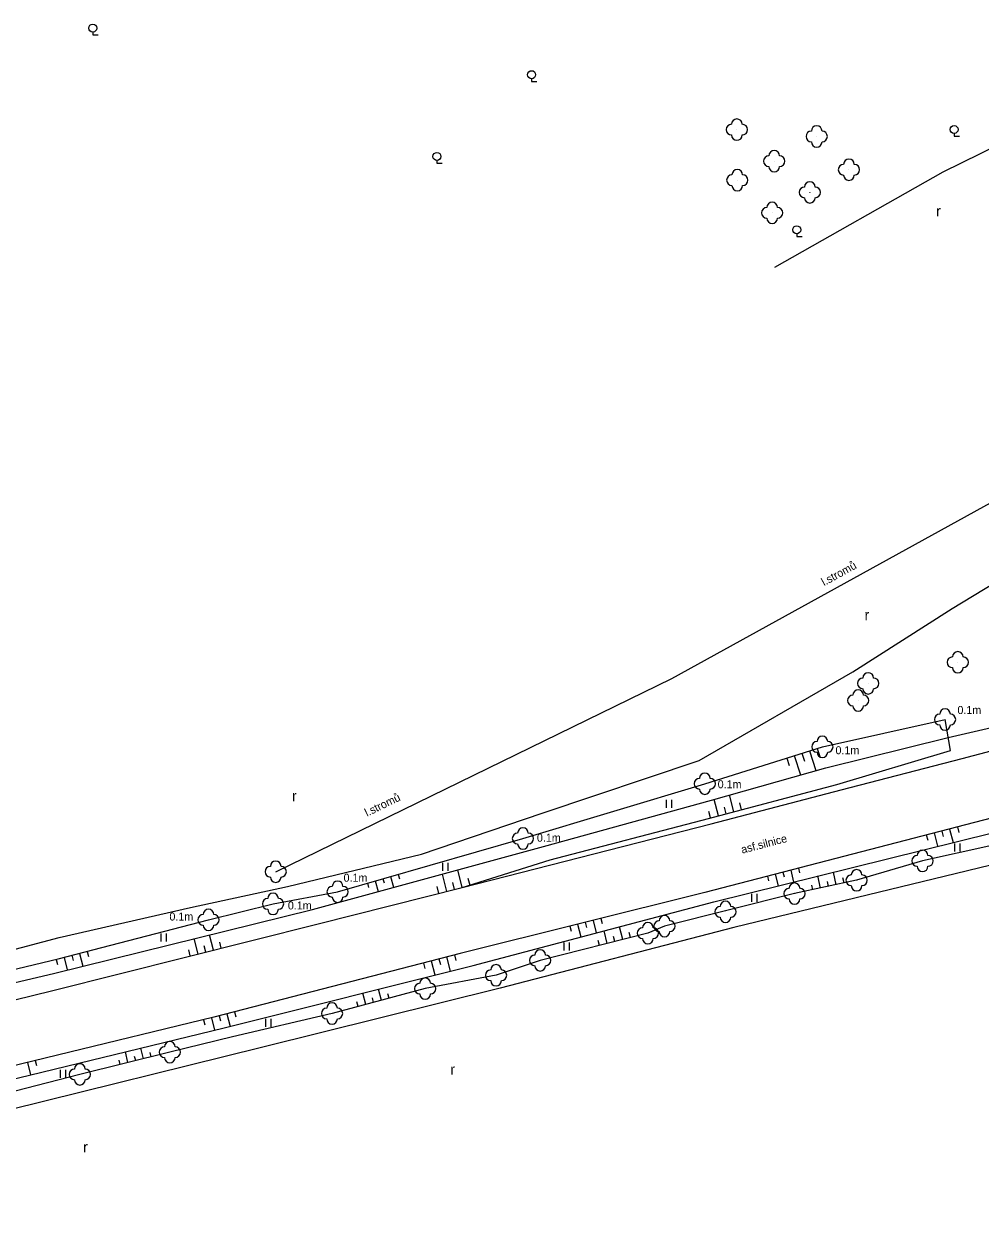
# Model space of a CAD drawing. Extents: x -544674 to -541478, y -1199076 to -1195527.
# Drawn here: x -543233.5 to -543143.9, y -1198278.6 to -1198165.3 of the extents above; entities that cross this region are included whole.
import ezdxf

# ---------------------------------------------------------------- set-up
doc = ezdxf.new("R2010")
doc.units = 0
for name, color, linetype in [('POMOC_POPIS', 7, 'Continuous'), ('ROZHRANÍ_PLOCH', 7, 'Continuous'), ('VÝŠKOPIS', 7, 'Continuous'), ('ZELEŇ', 7, 'Continuous'), ('ZN_DOPLŇKOVÉ', 7, 'Continuous'), ('ZN_KULTUR', 7, 'Continuous')]:
    doc.layers.add(name, color=color, linetype=linetype)

msp = doc.modelspace()

# ---------------------------------------------------------------- linework, layer by layer
at = {"layer": 'ROZHRANÍ_PLOCH'}
for points in [[(-543305.81, -1198268.45), (-543287.03, -1198267.34), (-543281.63, -1198266.75), (-543272.62, -1198265.24), (-543259.93, -1198262.7), (-543247.53, -1198260.01), (-543230.83, -1198255.93), (-543205.96, -1198249.68), (-543192.48, -1198246.27), (-543169.15, -1198240.29), (-543156.96, -1198237.13), (-543145.63, -1198234.19), (-543141.25, -1198233.03), (-543128.24, -1198229.71), (-543115.97, -1198226.49), (-543101.02, -1198222.68), (-543090.25, -1198219.95), (-543068.96, -1198214.5), (-543040.35, -1198207.27)], [(-543078.71, -1198223.67), (-543096.57, -1198227.83), (-543119.29, -1198233.63), (-543137.11, -1198238.27), (-543169.75, -1198246.75), (-543192.65, -1198252.45), (-543215.76, -1198258.44), (-543245.09, -1198265.54), (-543253.15, -1198267.41), (-543264.32, -1198269.8), (-543273.65, -1198271.57), (-543287.74, -1198273.53), (-543300.36, -1198274.19)]]:
    msp.add_lwpolyline(points, dxfattribs=at)
at = {"layer": 'VÝŠKOPIS'}
for points in [[(-543300.33, -1198275.71), (-543287.42, -1198274.93), (-543273.98, -1198273.27), (-543263.19, -1198271.16), (-543253.24, -1198268.92), (-543244.35, -1198266.6), (-543214.79, -1198259.43), (-543191.44, -1198253.57), (-543168.88, -1198247.61), (-543136.22, -1198239.51), (-543118.41, -1198235.04), (-543095.11, -1198228.78), (-543078.55, -1198224.98)], [(-543281.63, -1198266.75), (-543280.96, -1198265.3), (-543281.44, -1198264.96), (-543280.46, -1198264.13), (-543275.86, -1198263.18), (-543256.38, -1198259), (-543250.17, -1198257.71), (-543230.35, -1198252.97), (-543216.25, -1198249.3), (-543210.2, -1198247.81), (-543204.15, -1198246.67), (-543186.78, -1198241.68), (-543169.73, -1198236.54), (-543158.72, -1198233.09), (-543147.22, -1198230.53)], [(-543192.48, -1198246.27), (-543184.22, -1198243.69), (-543169.38, -1198239.8), (-543157.35, -1198236.62), (-543146.7, -1198233.43), (-543147.22, -1198230.53)], [(-543280.96, -1198265.3), (-543273.33, -1198264), (-543259.76, -1198260.94), (-543248.71, -1198258.56), (-543230.65, -1198254.29), (-543206.51, -1198248.32), (-543184.84, -1198242.44), (-543169.11, -1198238.08), (-543158.38, -1198235.04), (-543146.94, -1198232.22)], [(-543162.06, -1198234.14), (-543161.84, -1198234.85)], [(-543161.35, -1198233.91), (-543160.78, -1198235.72)], [(-543160.63, -1198233.69), (-543160.4, -1198234.42)], [(-543159.92, -1198233.47), (-543159.34, -1198235.31)], [(-543159.2, -1198233.24), (-543158.97, -1198233.99)], [(-543168.46, -1198239.56), (-543168.87, -1198238.01)], [(-543167.01, -1198239.17), (-543167.43, -1198237.6)], [(-543166.29, -1198238.98), (-543166.46, -1198238.35)], [(-543169.19, -1198239.75), (-543169.35, -1198239.14)], [(-543167.74, -1198239.37), (-543167.9, -1198238.74)], [(-543146.8, -1198240.79), (-543146.47, -1198242.05)], [(-543146.07, -1198240.6), (-543145.94, -1198241.11)], [(-543148.98, -1198241.35), (-543148.85, -1198241.85)], [(-543148.25, -1198241.16), (-543147.92, -1198242.41)], [(-543147.52, -1198240.98), (-543147.39, -1198241.48)], [(-543142.84, -1198242.34), (-543149.33, -1198243.78), (-543155.51, -1198245.6), (-543161.33, -1198246.85), (-543173.52, -1198249.9), (-543175.07, -1198250.55), (-543185.17, -1198253.1), (-543189.3, -1198254.5), (-543195.94, -1198255.75), (-543204.67, -1198258.08), (-543214.01, -1198260.28), (-543219.87, -1198261.71), (-543228.31, -1198263.79), (-543243.49, -1198267.71), (-543253.09, -1198269.96), (-543261.44, -1198272.06), (-543274.29, -1198274.37), (-543287.02, -1198276.08), (-543292.24, -1198276.3), (-543300.18, -1198277.25)], [(-543199.91, -1198245.45), (-543199.79, -1198245.85)], [(-543199.19, -1198245.24), (-543198.9, -1198246.25)], [(-543198.47, -1198245.04), (-543198.35, -1198245.45)], [(-543193.92, -1198246.64), (-543194.33, -1198245.02)], [(-543192.47, -1198246.27), (-543192.89, -1198244.62)], [(-543191.74, -1198246.08), (-543191.91, -1198245.42)], [(-543163.87, -1198245.22), (-543163.76, -1198245.65)], [(-543163.14, -1198245.03), (-543162.86, -1198246.12)], [(-543162.42, -1198244.85), (-543162.31, -1198245.28)], [(-543161.69, -1198244.66), (-543161.41, -1198245.76)], [(-543160.97, -1198244.47), (-543160.85, -1198244.91)], [(-543158.88, -1198246.32), (-543159.13, -1198245.19)], [(-543157.42, -1198246.01), (-543157.67, -1198244.83)], [(-543156.68, -1198245.85), (-543156.79, -1198245.37)], [(-543201.35, -1198245.87), (-543201.24, -1198246.26)], [(-543200.63, -1198245.66), (-543200.34, -1198246.65)], [(-543194.65, -1198246.82), (-543194.81, -1198246.18)], [(-543193.2, -1198246.45), (-543193.36, -1198245.8)], [(-543159.61, -1198246.48), (-543159.71, -1198246.04)], [(-543158.15, -1198246.17), (-543158.25, -1198245.7)], [(-543182.39, -1198249.9), (-543182.27, -1198250.38)], [(-543181.66, -1198249.72), (-543181.37, -1198250.91)], [(-543180.94, -1198249.53), (-543180.82, -1198250.01)], [(-543180.21, -1198249.35), (-543179.92, -1198250.53)], [(-543179.48, -1198249.17), (-543179.36, -1198249.64)], [(-543177.43, -1198251.15), (-543177.73, -1198249.95)], [(-543217.23, -1198252.51), (-543217.59, -1198251.06)], [(-543215.77, -1198252.15), (-543216.14, -1198250.7)], [(-543178.88, -1198251.51), (-543179.18, -1198250.33)], [(-543178.16, -1198251.33), (-543178.28, -1198250.85)], [(-543176.7, -1198250.96), (-543176.82, -1198250.48)], [(-543227.61, -1198252.26), (-543227.48, -1198252.74)], [(-543217.96, -1198252.69), (-543218.1, -1198252.11)], [(-543216.5, -1198252.33), (-543216.65, -1198251.75)], [(-543215.05, -1198251.96), (-543215.19, -1198251.39)], [(-543179.61, -1198251.7), (-543179.73, -1198251.23)], [(-543230.51, -1198253.01), (-543230.4, -1198253.48)], [(-543229.79, -1198252.82), (-543229.48, -1198254)], [(-543229.06, -1198252.63), (-543228.94, -1198253.11)], [(-543228.33, -1198252.45), (-543228.02, -1198253.64)], [(-543196.11, -1198253.35), (-543195.97, -1198253.87)], [(-543195.38, -1198253.16), (-543195.04, -1198254.47)], [(-543194.66, -1198252.97), (-543194.52, -1198253.5)], [(-543193.93, -1198252.78), (-543193.59, -1198254.11)], [(-543193.21, -1198252.59), (-543193.07, -1198253.13)], [(-543201.5, -1198257.24), (-543201.79, -1198256.17)], [(-543200.78, -1198257.04), (-543200.89, -1198256.62)], [(-543200.05, -1198256.85), (-543200.33, -1198255.8)], [(-543199.33, -1198256.65), (-543199.44, -1198256.24)], [(-543213.8, -1198257.93), (-543213.68, -1198258.4)], [(-543202.23, -1198257.43), (-543202.34, -1198257)], [(-543216.71, -1198258.67), (-543216.6, -1198259.13)], [(-543215.98, -1198258.49), (-543215.7, -1198259.65)], [(-543215.26, -1198258.31), (-543215.14, -1198258.77)], [(-543214.53, -1198258.12), (-543214.23, -1198259.29)], [(-543222.34, -1198262.32), (-543222.59, -1198261.32)], [(-543224.53, -1198262.86), (-543224.62, -1198262.45)], [(-543223.8, -1198262.68), (-543224.04, -1198261.67)], [(-543223.07, -1198262.5), (-543223.17, -1198262.1)], [(-543221.61, -1198262.14), (-543221.71, -1198261.74)], [(-543233.22, -1198262.67), (-543232.94, -1198263.83)], [(-543232.49, -1198262.49), (-543232.38, -1198262.96)]]:
    msp.add_lwpolyline(points, dxfattribs=at)
at = {"layer": 'ZELEŇ'}
for points in [[(-543131.46, -1198171.38), (-543147.42, -1198179.22), (-543163.22, -1198188.16)], [(-543268.42, -1198213.5), (-543284.71, -1198220.73), (-543286.6, -1198222.69), (-543287.27, -1198226.37), (-543285.42, -1198237.78), (-543282.82, -1198246.6), (-543282.23, -1198253.38), (-543281.58, -1198260.61), (-543280.91, -1198262.28), (-543276.7, -1198262.28), (-543257.57, -1198258.22), (-543230.23, -1198250.96), (-543217.95, -1198248.16), (-543208.84, -1198246.19), (-543196.29, -1198243.16), (-543184.98, -1198239.31), (-543170.26, -1198234.36), (-543155.85, -1198226.05), (-543146.56, -1198220.12), (-543130.23, -1198210.22), (-543107.84, -1198197.15), (-543080.94, -1198180.71)], [(-543209.95, -1198244.79), (-543172.83, -1198226.67), (-543136.29, -1198206.52)], [(-543075.5, -1198241.48), (-543077.98, -1198230.53), (-543089, -1198231.59), (-543116.11, -1198237.7), (-543133.65, -1198241.93), (-543167.02, -1198250.02), (-543188.93, -1198255.7), (-543211.29, -1198261.26), (-543234.99, -1198267.13), (-543253.33, -1198271.2), (-543261.11, -1198272.92), (-543275.52, -1198275.61), (-543286.14, -1198277.35), (-543300.17, -1198278.55)]]:
    msp.add_lwpolyline(points, dxfattribs=at)
for centre in [(-543166.73, -1198175.23), (-543159.25, -1198175.87), (-543163.23, -1198178.19), (-543156.23, -1198178.99), (-543166.69, -1198179.97), (-543159.89, -1198181.11), (-543163.42, -1198183.03), (-543146.03, -1198225.16), (-543154.42, -1198227.14), (-543155.36, -1198228.74), (-543147.22, -1198230.53), (-543158.72, -1198233.09), (-543169.73, -1198236.54), (-543186.78, -1198241.68), (-543149.33, -1198243.78), (-543209.95, -1198244.79), (-543155.51, -1198245.6), (-543204.15, -1198246.67), (-543161.33, -1198246.85), (-543210.2, -1198247.81), (-543167.8, -1198248.55), (-543216.25, -1198249.3), (-543173.52, -1198249.9), (-543175.07, -1198250.55), (-543185.17, -1198253.1), (-543189.3, -1198254.5), (-543195.94, -1198255.75), (-543204.67, -1198258.08), (-543219.87, -1198261.71), (-543228.31, -1198263.79)]:
    msp.add_circle(centre, 0.0005, dxfattribs=at)
for centre, start, end in [((-543167.23, -1198175.23), 89.99999, 269.99999), ((-543166.73, -1198174.73), 0, 179.99999), ((-543166.23, -1198175.23), 270, 89.99999), ((-543159.25, -1198175.37), 0, 179.99999), ((-543166.73, -1198175.73), 179.99999, 359.99999), ((-543159.75, -1198175.87), 89.99999, 269.99999), ((-543159.25, -1198176.37), 179.99999, 359.99999), ((-543158.75, -1198175.87), 270, 89.99999), ((-543163.23, -1198177.69), 0, 179.99999), ((-543163.73, -1198178.19), 89.99999, 269.99999), ((-543163.23, -1198178.69), 179.99999, 359.99999), ((-543162.73, -1198178.19), 270, 89.99999), ((-543156.73, -1198178.99), 89.99999, 269.99999), ((-543156.23, -1198178.49), 0, 179.99999), ((-543155.73, -1198178.99), 270, 89.99999), ((-543167.19, -1198179.97), 89.99999, 269.99999), ((-543166.69, -1198179.47), 0, 179.99999), ((-543166.19, -1198179.97), 270, 89.99999), ((-543156.23, -1198179.49), 179.99999, 359.99999), ((-543166.69, -1198180.47), 179.99999, 359.99999), ((-543160.39, -1198181.11), 89.99999, 269.99999), ((-543159.89, -1198180.61), 0, 179.99999), ((-543159.39, -1198181.11), 270, 89.99999), ((-543163.42, -1198182.53), 0, 179.99999), ((-543159.89, -1198181.61), 179.99999, 359.99999), ((-543163.92, -1198183.03), 89.99999, 269.99999), ((-543162.92, -1198183.03), 270, 89.99999), ((-543163.42, -1198183.53), 179.99999, 359.99999), ((-543146.53, -1198225.16), 89.99999, 269.99999), ((-543146.03, -1198224.66), 0, 179.99999), ((-543145.53, -1198225.16), 270, 89.99999), ((-543154.42, -1198226.64), 0, 179.99999), ((-543146.03, -1198225.66), 179.99999, 359.99999), ((-543154.92, -1198227.14), 89.99999, 269.99999), ((-543153.92, -1198227.14), 270, 89.99999), ((-543155.86, -1198228.74), 89.99999, 269.99999), ((-543155.36, -1198228.24), 0, 179.99999), ((-543154.42, -1198227.64), 179.99999, 359.99999), ((-543154.86, -1198228.74), 270, 89.99999), ((-543155.36, -1198229.24), 179.99999, 359.99999), ((-543147.22, -1198230.03), 0, 179.99999), ((-543147.72, -1198230.53), 89.99999, 269.99999), ((-543146.72, -1198230.53), 270, 89.99999), ((-543147.22, -1198231.03), 179.99999, 359.99999), ((-543159.22, -1198233.09), 89.99999, 269.99999), ((-543158.72, -1198232.59), 0, 179.99999), ((-543158.22, -1198233.09), 270, 89.99999), ((-543158.72, -1198233.59), 179.99999, 359.99999), ((-543170.23, -1198236.54), 89.99999, 269.99999), ((-543169.73, -1198236.04), 0, 179.99999), ((-543169.23, -1198236.54), 270, 89.99999), ((-543169.73, -1198237.04), 179.99999, 359.99999), ((-543186.78, -1198241.18), 0, 179.99999), ((-543187.28, -1198241.68), 89.99999, 269.99999), ((-543186.28, -1198241.68), 270, 89.99999), ((-543186.78, -1198242.18), 179.99999, 359.99999), ((-543149.33, -1198243.28), 0, 179.99999), ((-543210.45, -1198244.79), 89.99999, 269.99999), ((-543209.95, -1198244.29), 0, 179.99999), ((-543209.45, -1198244.79), 270, 89.99999), ((-543149.83, -1198243.78), 89.99999, 269.99999), ((-543149.33, -1198244.28), 179.99999, 359.99999), ((-543148.83, -1198243.78), 270, 89.99999), ((-543209.95, -1198245.29), 179.99999, 359.99999), ((-543156.01, -1198245.6), 89.99999, 269.99999), ((-543155.51, -1198245.1), 0, 179.99999), ((-543155.01, -1198245.6), 270, 89.99999), ((-543204.65, -1198246.67), 89.99999, 269.99999), ((-543204.15, -1198246.17), 0, 179.99999), ((-543203.65, -1198246.67), 270, 89.99999), ((-543161.83, -1198246.85), 89.99999, 269.99999), ((-543161.33, -1198246.35), 0, 179.99999), ((-543160.83, -1198246.85), 270, 89.99999), ((-543155.51, -1198246.1), 179.99999, 359.99999), ((-543210.7, -1198247.81), 89.99999, 269.99999), ((-543210.2, -1198247.31), 0, 179.99999), ((-543209.7, -1198247.81), 270, 89.99999), ((-543204.15, -1198247.17), 179.99999, 359.99999), ((-543167.8, -1198248.05), 0, 179.99999), ((-543161.33, -1198247.35), 179.99999, 359.99999), ((-543216.75, -1198249.3), 89.99999, 269.99999), ((-543216.25, -1198248.8), 0, 179.99999), ((-543215.75, -1198249.3), 270, 89.99999), ((-543210.2, -1198248.31), 179.99999, 359.99999), ((-543168.3, -1198248.55), 89.99999, 269.99999), ((-543167.3, -1198248.55), 270, 89.99999), ((-543216.25, -1198249.8), 179.99999, 359.99999), ((-543175.07, -1198250.05), 0, 179.99999), ((-543174.02, -1198249.9), 89.99999, 269.99999), ((-543173.52, -1198249.4), 0, 179.99999), ((-543173.02, -1198249.9), 270, 89.99999), ((-543167.8, -1198249.05), 179.99999, 359.99999), ((-543175.57, -1198250.55), 89.99999, 269.99999), ((-543175.07, -1198251.05), 179.99999, 359.99999), ((-543174.57, -1198250.55), 270, 89.99999), ((-543173.52, -1198250.4), 179.99999, 359.99999), ((-543185.17, -1198252.6), 0, 179.99999), ((-543185.67, -1198253.1), 89.99999, 269.99999), ((-543184.67, -1198253.1), 270, 89.99999), ((-543189.8, -1198254.5), 89.99999, 269.99999), ((-543189.3, -1198254), 0, 179.99999), ((-543188.8, -1198254.5), 270, 89.99999), ((-543185.17, -1198253.6), 179.99999, 359.99999), ((-543196.44, -1198255.75), 89.99999, 269.99999), ((-543195.94, -1198255.25), 0, 179.99999), ((-543195.44, -1198255.75), 270, 89.99999), ((-543189.3, -1198255), 179.99999, 359.99999), ((-543195.94, -1198256.25), 179.99999, 359.99999), ((-543205.17, -1198258.08), 89.99999, 269.99999), ((-543204.67, -1198257.58), 0, 179.99999), ((-543204.17, -1198258.08), 270, 89.99999), ((-543204.67, -1198258.58), 179.99999, 359.99999), ((-543220.37, -1198261.71), 89.99999, 269.99999), ((-543219.87, -1198261.21), 0, 179.99999), ((-543219.37, -1198261.71), 270, 89.99999), ((-543219.87, -1198262.21), 179.99999, 359.99999), ((-543228.81, -1198263.79), 89.99999, 269.99999), ((-543228.31, -1198263.29), 0, 179.99999), ((-543227.81, -1198263.79), 270, 89.99999), ((-543228.31, -1198264.29), 179.99999, 359.99999)]:
    msp.add_arc(centre, 0.5, start, end, dxfattribs=at)
at = {"layer": 'ZN_DOPLŇKOVÉ'}
msp.add_lwpolyline([(-543146.94, -1198232.22), (-543142.88, -1198231.28)], dxfattribs=at)
at = {"layer": 'ZN_KULTUR'}
for p, q in [((-543173.34, -1198238.795), (-543173.34, -1198238.045)), ((-543172.84, -1198238.795), (-543172.84, -1198238.045)), ((-543146.32, -1198242.895), (-543146.32, -1198242.145)), ((-543145.82, -1198242.895), (-543145.82, -1198242.145)), ((-543194.29, -1198244.705), (-543194.29, -1198243.955)), ((-543193.79, -1198244.705), (-543193.79, -1198243.955)), ((-543165.34, -1198247.625), (-543165.34, -1198246.875)), ((-543164.84, -1198247.625), (-543164.84, -1198246.875)), ((-543220.68, -1198251.345), (-543220.68, -1198250.595)), ((-543220.18, -1198251.345), (-543220.18, -1198250.595)), ((-543182.93, -1198252.185), (-543182.93, -1198251.435)), ((-543182.43, -1198252.185), (-543182.43, -1198251.435)), ((-543210.88, -1198259.345), (-543210.88, -1198258.595)), ((-543210.38, -1198259.345), (-543210.38, -1198258.595)), ((-543230.11, -1198264.115), (-543230.11, -1198263.365)), ((-543229.61, -1198264.115), (-543229.61, -1198263.365))]:
    msp.add_line(p, q, dxfattribs=at)
for points in [[(-543227.09, -1198166.095), (-543227.09, -1198166.345), (-543226.59, -1198166.345)], [(-543185.97, -1198170.455), (-543185.97, -1198170.705), (-543185.47, -1198170.705)], [(-543146.37, -1198175.595), (-543146.37, -1198175.845), (-543145.87, -1198175.845)], [(-543194.84, -1198178.125), (-543194.84, -1198178.375), (-543194.34, -1198178.375)], [(-543161.12, -1198184.995), (-543161.12, -1198185.245), (-543160.62, -1198185.245)]]:
    msp.add_lwpolyline(points, dxfattribs=at)
for centre in [(-543227.09, -1198165.72), (-543185.97, -1198170.08), (-543146.37, -1198175.22), (-543194.84, -1198177.75), (-543161.12, -1198184.62)]:
    msp.add_circle(centre, 0.375, dxfattribs=at)

# ---------------------------------------------------------------- texts
at = {"layer": 'POMOC_POPIS'}
msp.add_text('asf.silnice', height=0.75, rotation=14.56369, dxfattribs=at).set_placement((-543166.23, -1198243.1))
at = {"layer": 'ZELEŇ'}
for rotation, p in [(28.87456, (-543158.56, -1198218.03)), (26.01916, (-543201.39, -1198239.64))]:
    msp.add_text('l.stromů', height=0.75, rotation=rotation, dxfattribs=at).set_placement(p)
for p in [(-543146.06, -1198230.01), (-543157.49, -1198233.78), (-543168.53, -1198236.97), (-543185.47, -1198241.98), (-543203.59, -1198245.73), (-543208.81, -1198248.33), (-543219.91, -1198249.37)]:
    msp.add_text('0.1m', height=0.75, dxfattribs=at).set_placement(p)
at = {"layer": 'ZN_KULTUR'}
for p in [(-543148.068, -1198183.362), (-543154.768, -1198221.222), (-543208.428, -1198238.192), (-543193.588, -1198263.822), (-543228.008, -1198271.102)]:
    msp.add_text('r', height=1, dxfattribs=at).set_placement(p)

doc.saveas('drawing.dxf')
